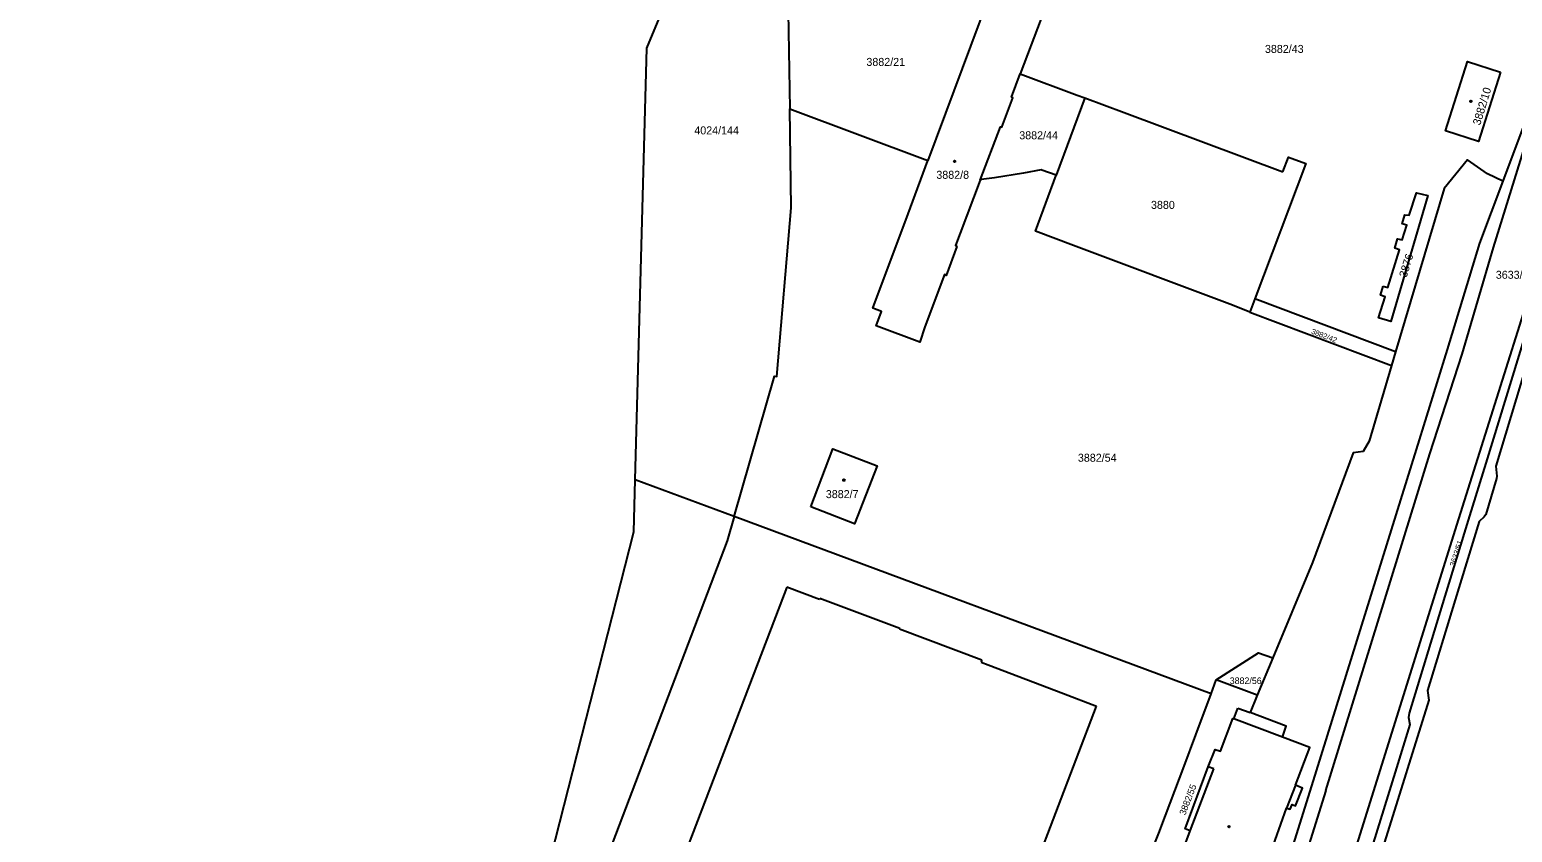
# Model space of a CAD drawing. Extents: x -869103 to -863415, y -1015889 to -1012477.
# Drawn here: x -867794.1 to -867479.1, y -1014946.4 to -1014775.8 of the extents above; entities that cross this region are included whole.
import ezdxf

# ---------------------------------------------------------------- set-up
doc = ezdxf.new("R2010")
doc.units = 0
for name, color, linetype in [('Hranice parcel', 7, 'Continuous'), ('Parcelní čísla', 7, 'Continuous'), ('Vnitřní kresba', 7, 'Continuous'), ('Značky budov', 7, 'Continuous')]:
    doc.layers.add(name, color=color, linetype=linetype)

msp = doc.modelspace()

# ---------------------------------------------------------------- linework, layer by layer
at = {"layer": 'Hranice parcel'}
for p, q in [((-867579.22, -1014773.39), (-867583.66, -1014785.18)), ((-867569.93, -1014790.3), (-867576.01, -1014806.72)), ((-867632.65, -1014792.61), (-867603.29, -1014803.59)), ((-867481.12, -1014807.98), (-867486.08, -1014821.19)), ((-867533.81, -1014832.98), (-867534.87, -1014835.79)), ((-867503.92, -1014844.28), (-867533.81, -1014832.98)), ((-867534.87, -1014835.79), (-867504.77, -1014847.16)), ((-867503.92, -1014844.28), (-867504.77, -1014847.16)), ((-867644.49, -1014879.26), (-867665.49, -1014871.45)), ((-867543.14, -1014916.91), (-867644.49, -1014879.26)), ((-867529.98, -1014909.24), (-867533.3, -1014917.23)), ((-867543.14, -1014916.91), (-867542.02, -1014913.93)), ((-867533.3, -1014917.23), (-867542.02, -1014913.93)), ((-867537.41, -1014919.93), (-867534.83, -1014920.91)), ((-867533.3, -1014917.23), (-867534.83, -1014920.91))]:
    msp.add_line(p, q, dxfattribs=at)
for points in [[(-867665.49, -1014871.45), (-867663.03, -1014779.7), (-867615.26, -1014664.88), (-867607.57, -1014671.05)], [(-867632.05, -1014748.03), (-867636.98, -1014763.51), (-867633.08, -1014767.87), (-867632.65, -1014792.61)], [(-867465.42, -1014756.14), (-867464.14, -1014758.25), (-867464.3, -1014759.43), (-867469.41, -1014775.78), (-867473.39, -1014787.36), (-867481.12, -1014807.98)], [(-867579.22, -1014773.39), (-867590.46, -1014769.19), (-867603.29, -1014803.59)], [(-867454.73, -1014778.18), (-867454.82, -1014780.87), (-867460.37, -1014799.02), (-867463.74, -1014807.35), (-867473.06, -1014836.85), (-867482.63, -1014868.55), (-867482.43, -1014870.63), (-867482.46, -1014871.18), (-867484.75, -1014878.82), (-867485.09, -1014879.28), (-867486.13, -1014880.31), (-867491.29, -1014896.97), (-867497.13, -1014916.21), (-867496.87, -1014918.28), (-867506.3, -1014948.47)], [(-867481.6, -1014784.79), (-867486.27, -1014799.54), (-867493.35, -1014797.3), (-867488.66, -1014782.53), (-867481.6, -1014784.79)], [(-867592.17, -1014807.75), (-867587.89, -1014796.4), (-867587.61, -1014796.5), (-867585.25, -1014790.24), (-867585.53, -1014790.14), (-867583.66, -1014785.18)], [(-867583.66, -1014785.18), (-867571.56, -1014789.7), (-867569.93, -1014790.3)], [(-867569.93, -1014790.3), (-867561.62, -1014793.4), (-867527.87, -1014805.98)], [(-867644.49, -1014879.26), (-867635.92, -1014849.43), (-867635.38, -1014849.51), (-867632.36, -1014813.66), (-867632.65, -1014792.61)], [(-867592.17, -1014807.75), (-867596.42, -1014819.01), (-867597.42, -1014821.66), (-867597.11, -1014821.88), (-867599.42, -1014828.05), (-867599.74, -1014827.83), (-867603.93, -1014838.94), (-867605.03, -1014842.16), (-867614.27, -1014838.74), (-867613.12, -1014835.69), (-867615, -1014834.98), (-867607.51, -1014814.89), (-867603.29, -1014803.59)], [(-867527.87, -1014805.98), (-867526.66, -1014802.87), (-867522.98, -1014804.26), (-867533.81, -1014832.98)], [(-867481.12, -1014807.98), (-867484.42, -1014806.39), (-867488.62, -1014803.46), (-867493.62, -1014809.54), (-867503.92, -1014844.28)], [(-867576.01, -1014806.72), (-867579.09, -1014805.62), (-867579.24, -1014805.57), (-867583, -1014806.27), (-867589.17, -1014807.29), (-867591.97, -1014807.65), (-867592.17, -1014807.75)], [(-867534.87, -1014835.79), (-867538.59, -1014834.34), (-867572.33, -1014821.63), (-867580.41, -1014818.59), (-867576.01, -1014806.72)], [(-867513.9, -1014954.71), (-867490.48, -1014879.71), (-867467.48, -1014806.65)], [(-867467.48, -1014806.65), (-867466.72, -1014807.45), (-867466.5, -1014807.89), (-867466.51, -1014808.35), (-867467.17, -1014810.23), (-867471.35, -1014824.09), (-867475.05, -1014836.27), (-867484.78, -1014867.9), (-867488.21, -1014879.1), (-867493.44, -1014896.18), (-867501.05, -1014921.05), (-867501.2, -1014921.96), (-867500.92, -1014923.46), (-867504.02, -1014933.58), (-867508.68, -1014948.67), (-867510.85, -1014955.65), (-867513.27, -1014960.27)], [(-867506.53, -1014830.31), (-867505.55, -1014830.55), (-867503.08, -1014822.54), (-867504.05, -1014822.2), (-867503.52, -1014820.23), (-867502.53, -1014820.48), (-867501.54, -1014817.36), (-867502.5, -1014817.07), (-867501.93, -1014815.15), (-867501.05, -1014815.22), (-867499.5, -1014810.44), (-867497.08, -1014811.06), (-867504.9, -1014837.79), (-867507.54, -1014837.03), (-867506.13, -1014832.57), (-867507.11, -1014832.22), (-867506.53, -1014830.31)], [(-867486.08, -1014821.19), (-867492.97, -1014843.77), (-867499.52, -1014865.02), (-867521.79, -1014936.49), (-867550.2, -1015027.24)], [(-867504.77, -1014847.16), (-867509.54, -1014863.25), (-867510.83, -1014865.41), (-867512.96, -1014865.69), (-867521.59, -1014889.03), (-867529.98, -1014909.24)], [(-867628.2, -1014877.2), (-867623.49, -1014864.83), (-867614.04, -1014868.44), (-867618.87, -1014880.79), (-867628.2, -1014877.2)], [(-867913.57, -1015176.29), (-867898.58, -1015160.86), (-867862.02, -1015151.62), (-867842.75, -1015147.14), (-867797.63, -1015126.21), (-867768.42, -1015104.8), (-867689.81, -1014976.71), (-867665.79, -1014882.46), (-867665.49, -1014871.45)], [(-867644.49, -1014879.26), (-867645.96, -1014884.39), (-867679.28, -1014972.26), (-867697.36, -1015019.31)], [(-867542.02, -1014913.93), (-867533.06, -1014908.18), (-867529.98, -1014909.24)], [(-867560.63, -1014990.37), (-867559.29, -1014959.25), (-867554.24, -1014946.54), (-867552.84, -1014942.75), (-867548.83, -1014932.32), (-867546.37, -1014925.62), (-867543.14, -1014916.91)], [(-867555.65, -1014966.62), (-867550.73, -1014954.18), (-867551.87, -1014953.74), (-867550.45, -1014950.04), (-867549.23, -1014950.43), (-867547.57, -1014946.02), (-867548.61, -1014945.57), (-867543.71, -1014932.41), (-867542.29, -1014928.72), (-867541.14, -1014929.09), (-867538.5, -1014922.15), (-867538.28, -1014922.22), (-867537.41, -1014919.93)], [(-867552.3, -1014967.91), (-867539.2, -1014972.97), (-867537.86, -1014969.69), (-867535.38, -1014970.64), (-867533.94, -1014966.85), (-867535.73, -1014966.16), (-867535.34, -1014965.09), (-867536.07, -1014964.81), (-867533.43, -1014957.86), (-867531.69, -1014958.54), (-867530.5, -1014955.38), (-867531.93, -1014954.83), (-867527.07, -1014941.23), (-867526.3, -1014941.4), (-867525.9, -1014940.42), (-867525.19, -1014940.69), (-867523.72, -1014936.93), (-867525.21, -1014936.33), (-867522.16, -1014928.34), (-867527.97, -1014926.12), (-867527.2, -1014923.8), (-867534.83, -1014920.91)]]:
    msp.add_lwpolyline(points, dxfattribs=at)
at = {"layer": 'Vnitřní kresba'}
for p, q in [((-867483.14, -1014822.1), (-867462.98, -1014756.99)), ((-867489.78, -1014844.75), (-867483.14, -1014822.1)), ((-867496.65, -1014865.9), (-867489.78, -1014844.75)), ((-867518.73, -1014937.43), (-867496.65, -1014865.9)), ((-867633.28, -1014894.24), (-867676.22, -1015006.7)), ((-867626.35, -1014896.86), (-867633.28, -1014894.24)), ((-867626.28, -1014896.69), (-867626.35, -1014896.86)), ((-867609.24, -1014903.02), (-867626.28, -1014896.69)), ((-867609.3, -1014903.17), (-867609.24, -1014903.02)), ((-867591.86, -1014909.75), (-867609.3, -1014903.17)), ((-867591.86, -1014909.75), (-867592.01, -1014910.17)), ((-867592.01, -1014910.17), (-867590.5, -1014910.74)), ((-867590.5, -1014910.74), (-867574.5, -1014916.84)), ((-867574.5, -1014916.84), (-867567.44, -1014919.51)), ((-867581.7, -1014956.87), (-867567.44, -1014919.51)), ((-867527.97, -1014926.12), (-867538.28, -1014922.22)), ((-867547.57, -1014946.02), (-867542.56, -1014932.84)), ((-867542.56, -1014932.84), (-867543.71, -1014932.41)), ((-867518.73, -1014937.43), (-867617.38, -1015253.65)), ((-867525.21, -1014936.33), (-867527.07, -1014941.23))]:
    msp.add_line(p, q, dxfattribs=at)
at = {"layer": 'Značky budov'}
for centre in [(-867487.92, -1014791.03), (-867597.62, -1014803.75), (-867621.15, -1014871.5), (-867539.3, -1014945.15)]:
    msp.add_circle(centre, 0.175, dxfattribs=at)

# ---------------------------------------------------------------- texts
at = {"layer": 'Parcelní čísla'}
for s, height, p in [('3882/21', 1.7, (-867616.36, -1014783.49)), ('3882/43', 1.7, (-867531.68, -1014780.73)), ('4024/144', 1.7, (-867652.92, -1014798.04)), ('3882/44', 1.7, (-867583.88, -1014799.08)), ('3882/8', 1.7, (-867601.5, -1014807.48)), ('3880', 1.7, (-867555.89, -1014813.87)), ('3633/1', 1.7, (-867482.63, -1014828.72)), ('3882/54', 1.7, (-867571.42, -1014867.6)), ('3882/7', 1.7, (-867624.98, -1014875.33)), ('3882/56', 1.403, (-867539.16, -1014914.84))]:
    msp.add_text(s, height=height, dxfattribs=at).set_placement(p)
for s, height, rotation, p in [('3882/10', 1.7, 73, (-867485.96, -1014796.23)), ('3876', 1.7, 73, (-867501.6, -1014828.56)), ('3882/42', 1.139, 339, (-867521.95, -1014840.34)), ('3633/51', 1.139, 72, (-867491.38, -1014889.93)), ('3882/55', 1.403, 69, (-867548.61, -1014942.81))]:
    msp.add_text(s, height=height, rotation=rotation, dxfattribs=at).set_placement(p)

doc.saveas('drawing.dxf')
